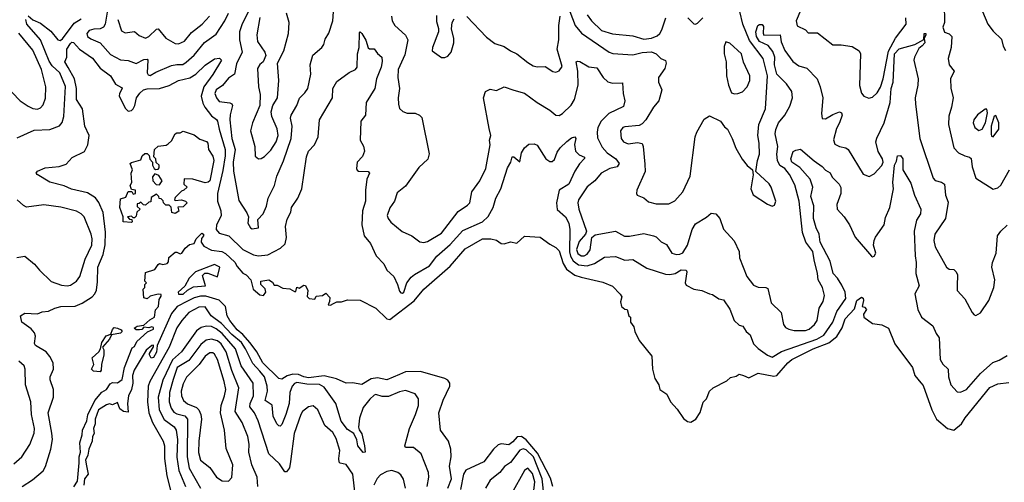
# Model space of a CAD drawing. Extents: x 1603745 to 1745082, y 385868 to 533966.
# Tile 330 of 646: x 1711512 to 1717797, y 421463 to 424413. Entities that reach past the tile are written whole.
import ezdxf

# ---------------------------------------------------------------- set-up
doc = ezdxf.new("R2010")
doc.units = 0

msp = doc.modelspace()

# ---------------------------------------------------------------- linework, layer by layer
at = {"layer": '0CON20XD'}
for points in [[(1717413.1, 424515), (1717414.3, 424395), (1717404.4, 424365), (1717415, 424333.8), (1717445, 424322), (1717461.4, 424305), (1717457.5, 424235), (1717438.6, 424165), (1717444, 424125), (1717475.7, 424085), (1717454.3, 424035), (1717455.5, 423975.5), (1717470, 423915), (1717460.5, 423855), (1717443, 423797), (1717440, 423745), (1717474.4, 423595), (1717505, 423564.4), (1717544.6, 423544.6), (1717575, 423537.3), (1717585, 423527.1), (1717591.5, 423475), (1717615, 423402), (1717725, 423333.1), (1717755, 423340), (1717775, 423357.5), (1717830.7, 423455)], [(1712069.4, 424460.6), (1712056.7, 424385), (1712046, 424365), (1712025.3, 424354.7), (1711985, 424353.4), (1711955.8, 424344.2), (1711939.7, 424325), (1711945, 424306.7), (1711965, 424290), (1712025, 424265.9), (1712091.8, 424191.8), (1712155, 424156.2), (1712205, 424153.5), (1712255, 424134.7), (1712305, 424159.4), (1712325, 424160.6), (1712329.5, 424155), (1712325.6, 424075), (1712332, 424062), (1712345, 424056.9), (1712381.5, 424078.5), (1712479.7, 424120.3), (1712515, 424127.8), (1712552.7, 424127.3), (1712575, 424141.8), (1712625, 424187.3), (1712691.9, 424268.1), (1712765, 424320), (1712822, 424405), (1712844.5, 424455.5)], [(1712976.1, 424475), (1712930, 424380), (1712914.8, 424335), (1712914.5, 424285), (1712930.7, 424205), (1712895, 424132.2), (1712883.3, 424066.7), (1712845, 424040.8), (1712805.7, 423994.3), (1712766.5, 423965), (1712758, 423942), (1712767.5, 423915), (1712785, 423891.5), (1712853.3, 423883.3), (1712866.1, 423876.1), (1712870.9, 423865), (1712854.5, 423805.5), (1712853.3, 423775), (1712866.1, 423655), (1712886.3, 423585), (1712874.8, 423504.8), (1712876.3, 423446.3), (1712909.7, 423259.7), (1712962.3, 423182.3), (1712971.5, 423155), (1712968.2, 423115), (1712984.4, 423085), (1712995, 423079.2), (1713036.2, 423085), (1713030.7, 423139.3), (1713065, 423174), (1713086.6, 423223.4), (1713097.8, 423275), (1713137.3, 423355), (1713152.9, 423415), (1713196, 423514), (1713245.2, 423654.8), (1713251.6, 423735), (1713241.3, 423785), (1713243.8, 423805), (1713280.5, 423865), (1713296.7, 423913.3), (1713332.7, 423947.3), (1713351.1, 423975), (1713369.6, 424065), (1713365.5, 424125), (1713382.1, 424187.9), (1713440, 424235), (1713452.9, 424255), (1713461.3, 424288.7), (1713485, 424327.5), (1713511.4, 424405), (1713515.8, 424464.2)], [(1713045, 424427.5), (1713025.6, 424315.6), (1713029.2, 424275), (1713076.7, 424205), (1713083.3, 424185), (1713065.8, 424144.2), (1713045, 424126.7), (1713029.1, 424100.9), (1713035.7, 423985), (1713045.7, 423935), (1713044, 423865), (1712997.5, 423755), (1712985.4, 423705), (1713012.1, 423605), (1713015, 423542.5), (1713035, 423526), (1713052.4, 423527.6), (1713075, 423541.1), (1713115, 423581.1), (1713149.2, 423635), (1713160.7, 423675), (1713155, 423718), (1713121.5, 423795), (1713117.3, 423825), (1713127.7, 423865), (1713156.5, 423915), (1713165.5, 424025), (1713156.7, 424135), (1713198.6, 424215), (1713227.3, 424325), (1713232.2, 424395), (1713215.7, 424455)], [(1715023.8, 424465), (1715056.7, 424376.7), (1715097.8, 424327.8), (1715275, 424205.3), (1715297.3, 424197.3), (1715425, 424189.7), (1715485, 424203.9), (1715545, 424208.9), (1715574.4, 424195), (1715605, 424165.6), (1715635, 424152.5), (1715638.1, 424135), (1715629.1, 424100.9), (1715589.2, 424045), (1715589.2, 424015), (1715610.8, 423965), (1715590.5, 423895), (1715557.8, 423855), (1715509.1, 423775), (1715485, 423749.1), (1715465, 423739.2), (1715375, 423730.5), (1715362.5, 423725), (1715347.1, 423705), (1715351.8, 423655), (1715365, 423633.6), (1715395, 423621.3), (1715455, 423630.9), (1715485, 423622.9), (1715492.5, 423605), (1715501.8, 423491.8), (1715503.8, 423445), (1715452, 423325), (1715448.8, 423305), (1715454, 423294), (1715495, 423278), (1715525, 423251.9), (1715575, 423239.5), (1715655, 423237.9), (1715692.8, 423257.2), (1715743.8, 423315), (1715791.1, 423415), (1715822.9, 423665), (1715834, 423695), (1715881.2, 423778.8), (1715915, 423800), (1715985, 423765.8), (1716010.5, 423730.5), (1716029.4, 423715), (1716060.6, 423655), (1716083.2, 423593.2), (1716124.5, 423524.5), (1716155, 423483.8), (1716190, 423455), (1716193.3, 423423.3), (1716178.9, 423335), (1716193, 423297), (1716285, 423236.7), (1716315, 423223.3), (1716329.3, 423230.7), (1716338.8, 423255), (1716307.8, 423345), (1716295, 423366), (1716210, 423445), (1716220.8, 423515), (1716234.3, 423555), (1716232.9, 423625), (1716223.3, 423675), (1716228.8, 423745), (1716272.9, 423845), (1716284.8, 424055), (1716258.4, 424165), (1716170.7, 424280.7), (1716127.9, 424385), (1716108.6, 424465)], [(1715134.7, 424445), (1715162.3, 424405), (1715225.2, 424345.2), (1715295, 424322.9), (1715425, 424310.6), (1715495, 424288.1), (1715544.8, 424295.2), (1715580.3, 424309.7), (1715597.3, 424325), (1715611.1, 424348.9), (1715635.3, 424424.7)], [(1716497.7, 424475), (1716469.1, 424405), (1716475, 424372.9), (1716528.3, 424348.3), (1716545, 424330), (1716605, 424328.8), (1716702.3, 424252.3), (1716755, 424253.3), (1716825, 424243.1), (1716870, 424215), (1716878.1, 424195), (1716873.2, 423993.2), (1716885.4, 423945.4), (1716900, 423925), (1716933, 423913), (1716955, 423918.6), (1716985, 423946.7), (1717006.3, 423983.7), (1717023.9, 424035), (1717058.4, 424211.6), (1717102.5, 424295), (1717171.3, 424385), (1717167.7, 424425)], [(1717657.9, 424465), (1717691.5, 424385), (1717725, 424339.4), (1717778, 424288), (1717790, 424245), (1717805, 424217.5)], [(1711495, 423659.2), (1711605, 423709.4), (1711705, 423712.5), (1711765, 423736.9), (1711782.1, 423757.9), (1711793.8, 423796.2), (1711805, 423988), (1711767.1, 424075), (1711719.3, 424119.3), (1711699.1, 424149.1), (1711644.6, 424284.6), (1711557.7, 424385), (1711550.9, 424415)], [(1711565, 424436.7), (1711595, 424412), (1711645, 424390.5), (1711710.1, 424340.1), (1711755, 424284.1), (1711769.6, 424280.4), (1711785, 424291.3), (1711859.2, 424390.8), (1711905, 424418.4)], [(1712139.1, 424415), (1712162.3, 424342.3), (1712185, 424330), (1712245, 424337.1), (1712275, 424311.9), (1712315, 424295.8), (1712335, 424305.8), (1712385, 424352.9), (1712395, 424355.8), (1712445, 424294.5), (1712505, 424260.8), (1712525, 424258.2), (1712563.7, 424276.3), (1712608.8, 424331.2), (1712676.9, 424385), (1712724.1, 424435)], [(1713885.3, 424435.3), (1713890, 424405), (1713905.8, 424375.8), (1713973.8, 424315), (1713988.8, 424285), (1713970.7, 424189.3), (1713928.2, 424095), (1713924.6, 424045), (1713935.5, 423975), (1713927.5, 423915), (1713928.9, 423875), (1713936.6, 423846.6), (1713956.6, 423826.6), (1713985, 423817.3), (1714036.1, 423816.1), (1714063.8, 423803.8), (1714078.5, 423788.5), (1714125, 423556.7), (1714116.2, 423523.8), (1714059.8, 423470.2), (1713975, 423350.8), (1713921.3, 423308.7), (1713904.4, 423255), (1713875, 423213.8), (1713856.9, 423165), (1713862.9, 423145), (1713881.1, 423121.1), (1713952.6, 423062.6), (1714015.3, 423035.3), (1714065, 422995.6), (1714092, 422992), (1714115, 422997.5), (1714205, 423051.6), (1714309.5, 423190.5), (1714370.6, 423229.4), (1714384.6, 423245.4), (1714397.1, 423315), (1714449.5, 423385), (1714486.1, 423463.9), (1714513.8, 423615), (1714510.7, 423645), (1714518.7, 423675), (1714508.5, 423718.5), (1714472.7, 423915), (1714485.5, 423954.5), (1714515, 423969.2), (1714555, 423962), (1714605, 423985.8), (1714665, 423962.9), (1714735, 423945.5), (1714815, 423884.6), (1714895.4, 423835.4), (1714933.2, 423803.2), (1714955, 423802), (1714976.2, 423815), (1715032.4, 423867.6), (1715053.2, 423905), (1715076.9, 423995), (1715073.9, 424085), (1715064, 424145), (1715072, 424148), (1715086.3, 424146.3), (1715145, 424112.2), (1715195, 424107.1), (1715235.5, 424045), (1715266.6, 424016.6), (1715295, 424007.5), (1715360.3, 424010.3), (1715363.3, 423943.3), (1715375.5, 423895.5), (1715365, 423859.4), (1715271.6, 423815), (1715222.5, 423765), (1715203.1, 423725), (1715197, 423695), (1715199.6, 423659.6), (1715229.4, 423599.4), (1715261.1, 423565), (1715317.1, 423525), (1715337.5, 423495), (1715325.6, 423475), (1715279.2, 423465), (1715224, 423435), (1715182.9, 423385), (1715135, 423348.1), (1715078.5, 423265), (1715074.6, 423245), (1715081.6, 423205), (1715129.6, 423065), (1715123.6, 423045), (1715082.2, 422997.8), (1715066.8, 422946.8), (1715075, 422921.4), (1715095, 422907), (1715115, 422907.2), (1715135, 422917.4), (1715154.2, 422945), (1715163.1, 423025), (1715185, 423041.2), (1715314.5, 423064.5), (1715372.8, 423032.8), (1715405, 423032.3), (1715495, 423050), (1715557.5, 423035), (1715575, 423028.6), (1715607.4, 422997.4), (1715639.7, 422979.7), (1715673.7, 422923.7), (1715705, 422915.6), (1715725, 422918.5), (1715745, 422927.1), (1715775.5, 422975), (1715804.6, 423075), (1715825, 423111.4), (1715895, 423152.9), (1715925, 423179.2), (1715955, 423174.4), (1715981.4, 423145), (1716005, 423076.2), (1716073.4, 423003.4), (1716104.4, 422935), (1716105.6, 422895), (1716152.7, 422775), (1716195, 422720), (1716225, 422707.8), (1716275, 422705.4), (1716288.2, 422698.2), (1716307.6, 422607.6), (1716371.4, 422545), (1716388.3, 422468.3), (1716400.7, 422450.7), (1716421.2, 422438.8), (1716455, 422430), (1716528.5, 422431.5), (1716550.5, 422439.5), (1716585, 422468.5), (1716602.3, 422495), (1716615, 422573.8), (1716640.4, 422615), (1716650, 422655), (1716636.2, 422705), (1716608.8, 422755), (1716605.3, 422795), (1716582.1, 422882.1), (1716574.6, 422935), (1716530.4, 422995), (1716508.2, 423055), (1716487.9, 423255), (1716459.1, 423359.1), (1716425.9, 423425), (1716395, 423463.1), (1716363.8, 423483.8), (1716348.8, 423515), (1716345.7, 423555), (1716351.1, 423605), (1716334.8, 423684.8), (1716337.6, 423712.4), (1716355.8, 423755), (1716396.1, 423805), (1716428.1, 423861.9)], [(1714171.2, 424438.8), (1714172.3, 424402.3), (1714185.9, 424355.9), (1714184, 424335), (1714146.2, 424235), (1714144.1, 424214.1), (1714205, 424172), (1714225, 424171.2), (1714245, 424181.2), (1714265.7, 424205), (1714283.3, 424265), (1714283.4, 424293.4), (1714267.1, 424355), (1714272, 424395), (1714285, 424418.8)], [(1714365, 424434), (1714490.7, 424300.7), (1714545, 424261.1), (1714605, 424242.9), (1714643.6, 424213.6), (1714685, 424195.6), (1714755, 424139.5), (1714789.8, 424119.8), (1714815, 424113.5), (1714865, 424114.3), (1714915, 424083.3), (1714935, 424078.5), (1714955, 424086.9), (1714973.5, 424115), (1714942.5, 424225), (1714953.2, 424285), (1714953, 424375), (1714962.4, 424435)], [(1715777.5, 424425), (1715815, 424386.7), (1715825, 424383.8), (1715838.8, 424391.2), (1715872.5, 424425)], [(1716428.1, 423861.9), (1716443.7, 423913.7), (1716440.9, 423955), (1716407.2, 424005), (1716345, 424066.5), (1716329.7, 424125), (1716332.1, 424175), (1716319.9, 424209.9), (1716289.4, 424249.4), (1716235, 424274.2), (1716215, 424306.9), (1716211.7, 424335), (1716223.1, 424375), (1716235, 424383.3), (1716251.7, 424381.7), (1716260.3, 424370.3), (1716256.9, 424326.9), (1716262, 424315), (1716365, 424315.6), (1716371.5, 424271.5), (1716395.7, 424215.7), (1716446.2, 424146.2), (1716485, 424119.3), (1716536.7, 424105), (1716601.4, 424035), (1716621.3, 423985), (1716637.6, 423915), (1716629.1, 423815), (1716635, 423782), (1716655, 423780.6), (1716701.2, 423808.8), (1716745.6, 423825.6), (1716758.2, 423818.2), (1716761.9, 423805), (1716745.4, 423755), (1716725, 423718.8), (1716706, 423646), (1716715, 423620), (1716744.2, 423604.2), (1716785, 423596), (1716800, 423585), (1716895, 423428), (1716935, 423414), (1716965, 423429.2), (1717015, 423482.9), (1717023, 423505), (1717019.2, 423525), (1716992.1, 423572.1), (1716977.6, 423635), (1716982.9, 423657.1), (1717030.8, 423755), (1717067.8, 423885), (1717075.3, 423975), (1717087, 424015), (1717095.4, 424195), (1717125, 424227), (1717225.7, 424254.3), (1717283, 424287), (1717285, 424325.7), (1717295, 424326), (1717296.9, 424316.9), (1717285.8, 424294.2), (1717289.5, 424265), (1717272.9, 424247.1), (1717251, 424229), (1717223.3, 424175), (1717220.3, 424155), (1717246.6, 424035), (1717245.7, 423995), (1717228.6, 423915), (1717229.3, 423875), (1717257.3, 423655), (1717341.8, 423401.8), (1717355, 423387.5), (1717396.9, 423376.9), (1717415.7, 423365), (1717422.2, 423295), (1717439.3, 423249.3), (1717422.2, 423145), (1717353.6, 423045), (1717347.6, 423005), (1717355.4, 422965), (1717427.5, 422835), (1717445, 422822.5), (1717475, 422820), (1717490, 422805), (1717497.5, 422785), (1717495.6, 422715), (1717496.2, 422685), (1717545, 422633.8), (1717592, 422545), (1717605, 422531.2), (1717615, 422526.7), (1717645, 422543.3), (1717697.9, 422622.1), (1717730.6, 422705), (1717735.6, 422755), (1717717.3, 422835), (1717722.1, 422865), (1717745.4, 422925), (1717753.1, 423035), (1717774.6, 423065.4), (1717815, 423102.5)], [(1711412.4, 424002.4), (1711515.2, 423895.2), (1711565, 423861.3), (1711595, 423847.3), (1711625, 423843.3), (1711645, 423850), (1711660.8, 423869.2), (1711676.9, 423913.1), (1711678.4, 423985), (1711650.2, 424095), (1711595, 424217.9), (1711506.8, 424326.8)], [(1711527.1, 421435), (1711592.3, 421477.7), (1711660.6, 421535), (1711676.9, 421563.1), (1711710.5, 421675), (1711721.8, 421735), (1711716.8, 421776.8), (1711692.9, 421905), (1711726.5, 422005), (1711727.2, 422055), (1711705.3, 422115.3), (1711706.6, 422135), (1711726.6, 422185), (1711724.7, 422225), (1711704.7, 422265), (1711680.7, 422295), (1711613.1, 422335), (1711607.1, 422347.1), (1711613.3, 422395), (1711607, 422415), (1711585, 422441.6), (1711525.6, 422485), (1711515.8, 422525), (1711545, 422541.9), (1711625, 422536.8), (1711655, 422550.4), (1711696.3, 422553.7), (1711735, 422573.2), (1711775, 422584.1), (1711865, 422586.7), (1711910, 422605), (1711974.8, 422645.2), (1711991.8, 422665), (1712001.2, 422688.8), (1712009.1, 422740.9), (1712011, 422835), (1712043.5, 422915), (1712057.3, 422977.3), (1712058.5, 423058.5), (1712044.3, 423184.3), (1712016.8, 423246.8), (1711996.4, 423276.4), (1711945, 423309.4), (1711842.6, 423332.6), (1711795, 423353), (1711705, 423376.2), (1711622.5, 423425), (1711615.8, 423435), (1711625, 423447.5), (1711675, 423468.1), (1711762.6, 423477.4), (1711808, 423492), (1711846.8, 423533.2), (1711925, 423573.1), (1711947.5, 423615), (1711955.9, 423675), (1711926.7, 423735), (1711912, 423845), (1711873.7, 423903.7), (1711874, 423975), (1711861.5, 424035), (1711821.3, 424108.7), (1711800.4, 424145), (1711813.5, 424175), (1711813.4, 424225), (1711835, 424260.5), (1711845, 424269.4), (1711855, 424267.5), (1711893.6, 424225), (1711977.1, 424167.1), (1712025, 424104.4), (1712090.4, 424055), (1712122.8, 424002.8), (1712161.4, 423981.4), (1712165.4, 423975), (1712147.8, 423942.2), (1712146.5, 423925), (1712186.8, 423846.8), (1712205, 423830.4), (1712225, 423833.8), (1712236.7, 423845), (1712247.4, 423865), (1712257.4, 423915), (1712278.3, 423945), (1712301.3, 423965), (1712325, 423972.7), (1712404.8, 423975.2), (1712465, 423992.9), (1712525, 424024.7), (1712597.1, 424042.9), (1712635.1, 424064.9), (1712695, 424123.5), (1712755, 424162.7), (1712787.8, 424167.8), (1712800.8, 424155), (1712745.5, 424064.5), (1712686, 423985), (1712670, 423925), (1712680.2, 423880.2), (1712693.3, 423855), (1712735, 423799.7), (1712767.5, 423777.5), (1712775, 423765.8), (1712784.1, 423715), (1712822.9, 423585), (1712823.2, 423545), (1712809.1, 423450.9), (1712774.4, 423304.4), (1712774.7, 423254.7), (1712794.8, 423194.8), (1712798.5, 423161.5), (1712767.8, 423105), (1712765.8, 423075), (1712785, 423052.5), (1712845.6, 423035), (1712936.7, 422946.7), (1713004.4, 422914.4), (1713035, 422906.3), (1713095, 422914.1), (1713177.1, 422955), (1713206.9, 422983.1), (1713215.4, 423025), (1713208.7, 423095), (1713219.3, 423140.7), (1713241.9, 423185), (1713245.7, 423215), (1713286.9, 423275), (1713311.9, 423335), (1713341.7, 423538.3), (1713356.2, 423573.8), (1713393.8, 423615), (1713416.8, 423665), (1713426.4, 423775), (1713508.2, 423915), (1713511.2, 423975), (1713535, 424018.2), (1713615, 424075.6), (1713655, 424096.5), (1713665, 424110), (1713667.5, 424195), (1713678, 424235), (1713680, 424330), (1713685, 424336.7), (1713695, 424326), (1713721.9, 424281.9), (1713735, 424233.3), (1713745, 424226.7), (1713775, 424227.5), (1713795, 424197.5), (1713823.3, 424175), (1713825.6, 424145.6), (1713819.1, 424110.9), (1713790, 424035), (1713777.7, 423975), (1713723.5, 423885), (1713719.4, 423805), (1713688.6, 423765), (1713684.1, 423645), (1713705.6, 423605.6), (1713712.9, 423575), (1713699.1, 423540.9), (1713665, 423504), (1713661.9, 423465), (1713665, 423453.3), (1713675, 423446.2), (1713735, 423445.8), (1713743.8, 423435), (1713728.5, 423395), (1713718.2, 423325), (1713720, 423255), (1713699.5, 423195), (1713694.8, 423105), (1713711.5, 423035), (1713750.6, 422985), (1713786.1, 422906.1), (1713835, 422856), (1713855, 422816.2), (1713900.8, 422775), (1713924, 422725), (1713935, 422680.8), (1713945, 422670.6), (1713955, 422668.9), (1713962.9, 422675)], [(1716075, 423940), (1716095, 423943.3), (1716125, 423953.1), (1716155, 423984.4), (1716172.3, 424025), (1716171.5, 424055), (1716133, 424143), (1716118.5, 424195), (1716045, 424264), (1716018.3, 424271.7), (1716008.6, 424241.4), (1716007.8, 424195), (1716022.1, 424145), (1716023.3, 424055), (1716035.4, 423995.4), (1716055, 423946), (1716075, 423940)], [(1717635, 423705.6), (1717655, 423714.5), (1717676.2, 423755), (1717688.9, 423818.9), (1717685, 423843.3), (1717675, 423842), (1717625, 423807.1), (1717602.2, 423775), (1717598.9, 423755), (1717608.6, 423725), (1717635, 423705.6)], [(1717725, 423666), (1717761.1, 423715), (1717761.1, 423755), (1717743, 423803), (1717732.4, 423797.6), (1717713.7, 423735), (1717712.4, 423682.4), (1717715, 423671.2), (1717725, 423666)], [(1712225, 423120), (1712172.5, 423125), (1712172.5, 423155), (1712151.2, 423215), (1712155, 423270), (1712188.3, 423281.7), (1712205, 423317.5), (1712228.3, 423318.3), (1712235, 423300), (1712250, 423305), (1712250, 423325), (1712225, 423330), (1712217.5, 423355), (1712227.5, 423375), (1712222.5, 423435), (1712232.5, 423455), (1712217.5, 423495), (1712225, 423502.5), (1712285, 423520), (1712294.1, 423545.9), (1712310.5, 423559.5), (1712325, 423560), (1712337, 423547), (1712343, 423523), (1712360, 423505), (1712360, 423485), (1712370, 423465), (1712378.3, 423458.3), (1712395, 423460), (1712402.5, 423467.5), (1712402.5, 423485), (1712381.7, 423501.7), (1712380, 423525), (1712368.3, 423538.3), (1712372.5, 423585), (1712395, 423607.5), (1712447.5, 423612.5), (1712459.3, 423620.7), (1712480, 423640), (1712504.2, 423685.8), (1712515, 423692.5), (1712535, 423692.5), (1712555, 423702.5), (1712575, 423696.7), (1712625, 423678.8), (1712661.7, 423651.7), (1712705, 423636.7), (1712712.5, 423625), (1712717.5, 423585), (1712745, 423542.5), (1712750, 423515), (1712725, 423386.2), (1712715, 423376), (1712695, 423373.3), (1712616.4, 423396.4), (1712561.7, 423398.3), (1712560, 423365), (1712580, 423345), (1712560, 423325), (1712545, 423320), (1712505, 423280), (1712500, 423265), (1712505, 423260), (1712545, 423263.3), (1712570, 423255), (1712580, 423245), (1712555, 423220), (1712521.7, 423218.3), (1712527, 423193), (1712505, 423177.5), (1712483.6, 423183.6), (1712477.5, 423217.5), (1712465, 423230), (1712445, 423230), (1712430, 423245), (1712428.3, 423258.3), (1712415, 423270), (1712401.7, 423271.7), (1712400, 423285), (1712385, 423300), (1712351.7, 423278.3), (1712348.3, 423251.7), (1712335, 423250), (1712315, 423230), (1712301.7, 423231.7), (1712285, 423250), (1712275, 423240), (1712261.7, 423238.3), (1712261.7, 423221.7), (1712280, 423205), (1712260, 423185), (1712255, 423160), (1712245, 423150), (1712235, 423150), (1712225, 423160), (1712200, 423155), (1712211.7, 423141.7), (1712228.3, 423138.3), (1712230, 423125), (1712225, 423120)], [(1713962.9, 422675), (1713983.1, 422735), (1714010, 422770), (1714031.2, 422788.8), (1714127.5, 422842.5), (1714174.5, 422905.5), (1714259.6, 422980.4), (1714341, 423069), (1714465, 423123.1), (1714502.8, 423157.2), (1714533.1, 423215), (1714551.5, 423275), (1714583.9, 423335), (1714625, 423468), (1714647.1, 423505), (1714655, 423537.5), (1714665, 423538), (1714705, 423506.7), (1714714.6, 423565), (1714733.1, 423596.9), (1714760.6, 423619.4), (1714795, 423621.4), (1714815, 423612.5), (1714870, 423525), (1714895, 423509.6), (1714910.5, 423509.5), (1714925, 423521.1), (1714942.5, 423567.5), (1714960.6, 423595), (1715003.7, 423636.3), (1715035, 423660), (1715056, 423666), (1715060.8, 423655), (1715052.8, 423617.2), (1715059.5, 423575), (1715081.9, 423551.9), (1715116, 423536), (1715117.8, 423527.8), (1715085, 423493.1), (1715055, 423447.7), (1715017.1, 423365), (1714955.9, 423325), (1714939.3, 423245), (1714942.2, 423202.2), (1714996.2, 423155), (1715017.2, 423115), (1715023.2, 423075), (1715022.1, 422932.1), (1715028.5, 422905), (1715045.1, 422875.1), (1715079.6, 422849.6), (1715135, 422844.1), (1715180.8, 422859.2), (1715245, 422899.6), (1715315, 422902.1), (1715375, 422880.4), (1715425, 422884.4), (1715515, 422829.3), (1715635, 422790.2), (1715661.1, 422788.9), (1715695, 422794.6), (1715735, 422816.9), (1715766.7, 422815), (1715771.2, 422805), (1715758.8, 422735), (1715765, 422720), (1715814.2, 422694.2), (1715865, 422686.7), (1715915, 422664), (1715935, 422661.2), (1715975, 422632), (1716005, 422626.7), (1716045, 422566.2), (1716071.9, 422495), (1716105, 422465.7), (1716128.3, 422458.3), (1716150, 422425), (1716175, 422404), (1716195.7, 422345), (1716225.8, 422315.8), (1716285, 422273.8), (1716315, 422261.8), (1716373.5, 422296.5), (1716600.4, 422375), (1716645, 422401.6), (1716701.7, 422485), (1716727.9, 422552.1), (1716784.2, 422635), (1716781.9, 422675), (1716759.3, 422720.7), (1716732.9, 422765), (1716705.2, 422795.2), (1716685, 422873.5), (1716621.4, 422995), (1716615.4, 423045.4), (1716595.5, 423085), (1716579, 423145), (1716581, 423225), (1716561.5, 423285), (1716573.8, 423345), (1716558.5, 423395), (1716491.1, 423471.1), (1716441.4, 423505), (1716433.8, 423525), (1716448.3, 423571.7), (1716465, 423581.2), (1716495, 423586.7), (1716582.1, 423512.1), (1716635, 423477.6), (1716655, 423453.8), (1716685, 423437.5), (1716698.8, 423408.8), (1716743.1, 423365), (1716753.3, 423343.3), (1716753.8, 423305), (1716727.6, 423235), (1716730.7, 423205), (1716775.4, 423155.4), (1716808.9, 423105), (1716845, 423027.1), (1716950, 422905), (1716955, 422900), (1716965, 422904), (1716975.8, 422925), (1716961.6, 422975), (1716965.9, 423005), (1716974, 423026), (1717030.5, 423105), (1717039, 423151), (1717066.4, 423216.4), (1717089.2, 423335), (1717084.8, 423375), (1717096.9, 423485), (1717109.5, 423510.5), (1717114.3, 423545.7), (1717135, 423546), (1717149.6, 423525), (1717149.2, 423455), (1717200.2, 423370.2), (1717224.1, 423294.1), (1717263.1, 423205), (1717262.2, 423175), (1717235.9, 423134.1), (1717221.1, 423065), (1717227.9, 422907.9), (1717234.7, 422864.7), (1717231.8, 422795), (1717252.5, 422715), (1717225.6, 422665), (1717245.6, 422565), (1717269.2, 422515), (1717340.7, 422460.7), (1717360.8, 422410.8), (1717380, 422385), (1717388.1, 422245), (1717405, 422216), (1717439.4, 422185), (1717440, 422135), (1717454.4, 422085), (1717495, 422040.8), (1717517.1, 422037.1), (1717555.7, 422054.3), (1717645, 422157.5), (1717724.1, 422225.9), (1717765, 422241.1), (1717815, 422272.5)], [(1712405, 423360), (1712420, 423385), (1712400, 423420), (1712375, 423430), (1712358.3, 423411.7), (1712362.5, 423385), (1712381.7, 423361.7), (1712405, 423360)], [(1711493.4, 422896.6), (1711545, 422904), (1711605.7, 422855), (1711637.1, 422815), (1711713.3, 422743.3), (1711779.5, 422719.5), (1711815, 422715.4), (1711835, 422719.6), (1711873.5, 422745), (1711895, 422775.8), (1711929.2, 422885), (1711971.2, 422975), (1711974.1, 423015), (1711967.1, 423045), (1711923.2, 423155), (1711905, 423174.6), (1711875, 423192.9), (1711775, 423218.5), (1711665, 423232.5), (1711555, 423216.9), (1711535, 423227.1), (1711495, 423264.3)], [(1711892.2, 421587.8), (1711891.9, 421625), (1711899.1, 421655), (1711895.3, 421715), (1711911.1, 421765), (1711913.5, 421795), (1711939.6, 421855), (1711946.5, 421893.5), (1711992.2, 421985), (1712035, 422038.5), (1712065, 422055.7), (1712089.4, 422090.6), (1712105, 422098.8), (1712135, 422098), (1712165, 422119.2), (1712180.7, 422195), (1712230.6, 422319.4), (1712245, 422328.8), (1712260, 422360), (1712327.6, 422422.4), (1712365, 422440), (1712365, 422450), (1712355, 422454), (1712335, 422448.8), (1712305, 422452.5), (1712292, 422438), (1712275.8, 422434.2), (1712256, 422436), (1712242.5, 422445), (1712260.7, 422459.3), (1712304.1, 422465.9), (1712341.9, 422498.1), (1712372.5, 422515), (1712378.3, 422561.7), (1712398, 422585), (1712402.1, 422627.9), (1712415, 422650), (1712415, 422660), (1712395, 422663.3), (1712345, 422650), (1712325, 422632.5), (1712305, 422640), (1712300, 422695), (1712310, 422705), (1712310, 422725), (1712320, 422735), (1712310, 422745), (1712315, 422800), (1712375, 422820), (1712395, 422852.5), (1712405, 422857.5), (1712425, 422851.2), (1712452.5, 422857.5), (1712461.7, 422868.3), (1712463.6, 422896.4), (1712505, 422930), (1712515, 422931.2), (1712535, 422920), (1712547.5, 422925), (1712568, 422955), (1712595, 422978.8), (1712625, 422986.7), (1712638, 423015), (1712675, 423051.2), (1712685.6, 423045.6), (1712685.7, 423035), (1712672.5, 423017.5), (1712669.4, 422995), (1712687.8, 422967.8), (1712735, 422942.6), (1712801.2, 422935), (1712825, 422922.8), (1712885, 422865.8), (1712898.9, 422838.9), (1712935, 422795.8), (1712956.7, 422785), (1712987.5, 422755), (1713002, 422695), (1713045, 422658.6), (1713067.5, 422655), (1713083.8, 422675), (1713077.5, 422697.5), (1713050, 422725), (1713050, 422745), (1713103, 422753), (1713125, 422740), (1713135, 422720), (1713155, 422720), (1713190.7, 422700.7), (1713235, 422697.5), (1713265, 422680), (1713275, 422680), (1713281.7, 422708.3), (1713295, 422700), (1713325, 422720), (1713335, 422717.5), (1713350, 422685), (1713347.5, 422647.5), (1713360, 422635), (1713395, 422630), (1713405, 422650), (1713445, 422653.3), (1713465, 422670), (1713491.7, 422641.7), (1713490, 422615), (1713480, 422595), (1713495, 422592.5), (1713515, 422603.3), (1713535, 422613.8), (1713565, 422614), (1713605, 422625.6), (1713685, 422623.8), (1713785, 422574.4), (1713854.4, 422505), (1713875, 422501.9), (1714028.9, 422621.1), (1714090.5, 422695), (1714259.6, 422840.4), (1714355, 422951.4), (1714465.6, 423015.6), (1714520, 423015), (1714555, 423006.2), (1714585, 422986.7), (1714605, 422983.3), (1714645, 422996.7), (1714685, 422987.5), (1714735, 423033.3), (1714835, 423026.7), (1714895, 422981.2), (1714935, 422960), (1714955, 422938.8), (1714981.2, 422858.8), (1715002.6, 422822.6), (1715054.3, 422784.3), (1715095, 422770), (1715235, 422740), (1715295, 422713.3), (1715345, 422663.3), (1715356, 422645), (1715347, 422613), (1715353.3, 422585), (1715375, 422567.5), (1715390, 422565), (1715400, 422525), (1715410, 422515), (1715410, 422485), (1715432.5, 422455), (1715437.5, 422425), (1715466.4, 422366.4), (1715547.5, 422267.5), (1715550.8, 422185), (1715565.8, 422125), (1715591.2, 422085), (1715598, 422055), (1715642.5, 422025), (1715666.7, 421975), (1715709.1, 421929.1), (1715748.8, 421868.8), (1715775, 421851.2), (1715795, 421846.7), (1715826.7, 421865), (1715855, 421907.5), (1715875, 421973.3), (1715896.7, 421995), (1715915, 422043.3), (1715937.5, 422065), (1716025, 422110), (1716048.3, 422131.7), (1716085, 422140), (1716105, 422153.3), (1716132.5, 422145), (1716165, 422130), (1716225, 422158.9), (1716325, 422140.3), (1716345, 422142.9), (1716415.2, 422224.8), (1716441.2, 422245), (1716577.3, 422315), (1716677, 422353), (1716726.7, 422393.3), (1716761.8, 422448.2), (1716781.8, 422505), (1716840, 422570), (1716855, 422623.3), (1716885, 422642.5), (1716895, 422637.5), (1716898.3, 422621.7), (1716890, 422585), (1716905, 422580), (1716917.5, 422565), (1716897.5, 422535), (1716900, 422515), (1716955, 422476.2), (1717015, 422466.7), (1717056.8, 422446.8), (1717097.1, 422345), (1717211.4, 422195), (1717225.4, 422145), (1717265, 422097.9), (1717279.6, 422079.6), (1717335, 421925.8), (1717363.8, 421865), (1717435, 421805.5), (1717475, 421794.5), (1717523.5, 421835), (1717547.3, 421875), (1717705, 422067.9), (1717755, 422090), (1717825, 422098.5)], [(1712525, 422662), (1712555, 422663.3), (1712582.2, 422687.8), (1712621.2, 422708.8), (1712697.5, 422715), (1712677.5, 422782.5), (1712693, 422797), (1712713, 422797), (1712775, 422772.5), (1712790, 422835), (1712755, 422850.8), (1712634.3, 422805), (1712594.4, 422765), (1712565.6, 422714.4), (1712524.2, 422675), (1712525, 422662)], [(1714244.3, 421425), (1714267.1, 421485), (1714255.9, 421565), (1714265.4, 421624.6), (1714263.1, 421673.1), (1714249.5, 421725), (1714197.8, 421795), (1714187.5, 421905), (1714215, 421986.7), (1714258, 422075), (1714257.1, 422095), (1714245, 422114.2), (1714225.4, 422125.4), (1714069.8, 422169.8), (1713975, 422167.3), (1713935, 422150.4), (1713855, 422116.1), (1713795, 422128.8), (1713755, 422121.8), (1713695, 422086.7), (1713635, 422096.2), (1713595, 422095.8), (1713533.7, 422123.7), (1713455, 422141.7), (1713355, 422128.5), (1713325, 422134.8), (1713291.3, 422151.3), (1713255, 422153.4), (1713218.5, 422141.5), (1713185, 422120.4), (1713165, 422124.6), (1713064.6, 422225), (1713025.3, 422295), (1712983.3, 422353.3), (1712935.9, 422405.9), (1712900, 422435), (1712852.2, 422495), (1712835.4, 422525), (1712825, 422583.3), (1712785, 422623.8), (1712699, 422649), (1712665, 422649.6), (1712625, 422639.4), (1712582, 422618), (1712515.8, 422584.2), (1712480.7, 422539.3), (1712389.2, 422335), (1712385, 422292.5), (1712365, 422259.4), (1712350, 422255), (1712340.8, 422275), (1712341.2, 422285), (1712366.7, 422326.7), (1712366.4, 422336.4), (1712355, 422335.8), (1712319.2, 422305), (1712242.1, 422177.9), (1712231.2, 422145), (1712233.2, 422095), (1712226, 422054), (1712206.7, 422015), (1712200.8, 421965), (1712205, 421910), (1712175, 421913.3), (1712150.5, 421930.5), (1712135, 421972.5), (1712105, 421957.5), (1712085, 421963.3), (1712065, 421956.9), (1712015.4, 421925), (1711994.1, 421865), (1711994, 421835), (1711983.3, 421805), (1711986.2, 421775), (1711975.9, 421754.1), (1711974.1, 421725), (1711953.3, 421675), (1711946.9, 421635), (1711930.6, 421605), (1711938.7, 421568.7), (1711949.2, 421515), (1711926.2, 421485), (1711920, 421445)], [(1714112.3, 421435), (1714122.7, 421495), (1714121.1, 421525), (1714074.2, 421645), (1714025, 421684.4), (1713975, 421684), (1713969.2, 421695), (1713999.1, 421805), (1714038.9, 421895), (1714057.1, 421952.9), (1714057.1, 421995), (1714035, 422027.1), (1713975, 422048), (1713935, 422040.3), (1713865, 422009.4), (1713825, 422010), (1713785, 422021.8), (1713775, 422018.8), (1713746.2, 421993.8), (1713705, 421938.8), (1713681.5, 421871.5), (1713674.4, 421814.4), (1713677.6, 421797.6), (1713695, 421771.2), (1713713.4, 421695), (1713716.2, 421655), (1713705, 421652.9), (1713670.6, 421695), (1713663.2, 421733.2), (1713644.2, 421774.2), (1713605, 421799.5), (1713563.4, 421853.4), (1713529.7, 421965), (1713455, 422068.7), (1713426, 422086), (1713345, 422088.2), (1713281.4, 422098.6), (1713265, 422092.9), (1713250.8, 422075), (1713236.7, 422035), (1713231.6, 421965), (1713210.6, 421895), (1713185, 421830.6), (1713175, 421820.5), (1713165, 421822.7), (1713152.7, 421835), (1713130.5, 421885), (1713123.5, 421955), (1713079.2, 421985), (1713093.5, 422045), (1713091.3, 422075), (1713074.4, 422135), (1713045, 422171.6), (1713000, 422220), (1712953.4, 422315), (1712927.1, 422355), (1712865, 422405.7), (1712800.3, 422475), (1712734.4, 422525), (1712695, 422581.7), (1712655, 422579.1), (1712591.4, 422545), (1712545.8, 422495), (1712515, 422448.9), (1712465.7, 422325), (1712342.2, 422105), (1712332, 422075), (1712327.2, 421975), (1712336.8, 421906.8), (1712359, 421845), (1712428.4, 421725), (1712436.2, 421695), (1712436, 421654), (1712435.7, 421615), (1712451.6, 421505), (1712495, 421327.5)], [(1712025, 422166.7), (1711982.5, 422172.5), (1711970, 422185), (1711983.8, 422215), (1711974.1, 422255.9), (1712016, 422295), (1712027.5, 422315), (1712036.2, 422355), (1712062.7, 422397.3), (1712092.5, 422407.5), (1712103.2, 422436.8), (1712115, 422450), (1712135, 422446.7), (1712160, 422435), (1712166.1, 422423.9), (1712155.8, 422414.2), (1712096.7, 422403.3), (1712085, 422376.7), (1712040, 422325), (1712047.7, 422307.7), (1712048.9, 422275), (1712034.3, 422215), (1712032, 422178), (1712025, 422166.7)], [(1713652.9, 421385), (1713638.1, 421515), (1713595.4, 421575.4), (1713557.5, 421585), (1713551.7, 421591.7), (1713547.8, 421615), (1713555.4, 421665), (1713532.7, 421742.7), (1713509.9, 421779.9), (1713460.4, 421825), (1713415.5, 421925), (1713385, 421950), (1713355, 421944.4), (1713316.7, 421913.3), (1713306.4, 421895), (1713263.2, 421775), (1713239.2, 421595), (1713233.5, 421555), (1713215, 421530), (1713205, 421530), (1713170.1, 421580.1), (1713101.8, 421645), (1713032.8, 421855), (1713010, 421905), (1712980.9, 421945), (1712983, 421965), (1713004.2, 422015), (1713001.7, 422095), (1712926, 422205), (1712888.9, 422315), (1712805, 422411.6), (1712765, 422441.7), (1712735, 422456.4), (1712705, 422459.6), (1712670.3, 422449.7), (1712640.5, 422429.5), (1712545, 422295.3), (1712486.1, 422243.9), (1712425.5, 422115), (1712395.5, 422005), (1712402.8, 421925), (1712434.1, 421864.1), (1712496.9, 421816.9), (1712511.2, 421795), (1712518, 421735), (1712513.7, 421623.7), (1712527.9, 421537.9), (1712570.4, 421435)], [(1713031.4, 421435), (1713027.5, 421495), (1712992.8, 421575), (1712974.4, 421654.4), (1712976.1, 421706.1), (1712967.6, 421755), (1712930.8, 421845), (1712887.5, 421915), (1712911.1, 422065), (1712866.4, 422176.4), (1712828.8, 422295), (1712797.6, 422345), (1712775, 422364.8), (1712735, 422376.7), (1712701.1, 422368.9), (1712667.9, 422342.1), (1712591.2, 422238.8), (1712517.3, 422195), (1712491.5, 422118.5), (1712467.3, 422035), (1712466.7, 421975), (1712478.7, 421935), (1712495, 421910.5), (1712515, 421899.4), (1712565, 421886.6), (1712582.5, 421865), (1712579.7, 421625), (1712593.8, 421553.8), (1712665.3, 421425)], [(1712845, 421469.2), (1712865, 421492.5), (1712871.5, 421575), (1712828.8, 421678.8), (1712818.8, 421795), (1712793.4, 421905), (1712797.9, 421952.1), (1712820, 422015), (1712826.9, 422055), (1712817.5, 422105), (1712774.8, 422245), (1712755, 422280.4), (1712745, 422288.7), (1712725, 422288.2), (1712695, 422267.1), (1712656.7, 422213.3), (1712576.2, 422133.8), (1712555, 422090), (1712542.8, 422045), (1712545.2, 422015.2), (1712557.5, 421985), (1712583.8, 421963.8), (1712640.4, 421940.4), (1712654.8, 421924.8), (1712668.5, 421895), (1712672.2, 421865), (1712655.6, 421724.4), (1712653.3, 421653.3), (1712666.2, 421605), (1712726.3, 421556.3), (1712768.1, 421495), (1712805, 421471.8), (1712845, 421469.2)], [(1711475, 421580), (1711525.5, 421625), (1711576, 421704), (1711604.8, 421775.2), (1711607.1, 421805), (1711586.5, 421895), (1711582.8, 421975), (1711549.7, 422085), (1711545.8, 422185), (1711539.2, 422205), (1711505.7, 422235)], [(1714914.2, 421435), (1714899.2, 421489.2), (1714817.8, 421647.8), (1714745, 421734), (1714715.2, 421755.2), (1714687.5, 421752.5), (1714659, 421721), (1714635, 421702.8), (1714585, 421708.2), (1714565, 421702.3), (1714535.2, 421674.8), (1714475, 421593.3), (1714359.5, 421540.5), (1714344.4, 421515.6), (1714325, 421417.5)], [(1714875, 421232.5), (1714847.1, 421485), (1714791, 421625), (1714745, 421670.3), (1714725, 421676.4), (1714705, 421667.1), (1714645, 421588.8), (1714606.6, 421563.4), (1714576.7, 421525), (1714515, 421476.2), (1714485, 421426.2)], [(1711856.4, 421433.6), (1711880.8, 421469.2), (1711892.2, 421587.8)], [(1714769.4, 421205), (1714799.7, 421465), (1714785, 421519.6), (1714755, 421553.3), (1714735, 421537.8), (1714650.5, 421389.5)], [(1713974.7, 421425), (1713962, 421482), (1713945, 421511.1), (1713925, 421526.1), (1713887.7, 421537.7), (1713855, 421532.2), (1713815, 421510), (1713793.5, 421486.5), (1713773.2, 421445)]]:
    msp.add_lwpolyline(points, dxfattribs=at)

doc.saveas('drawing.dxf')
